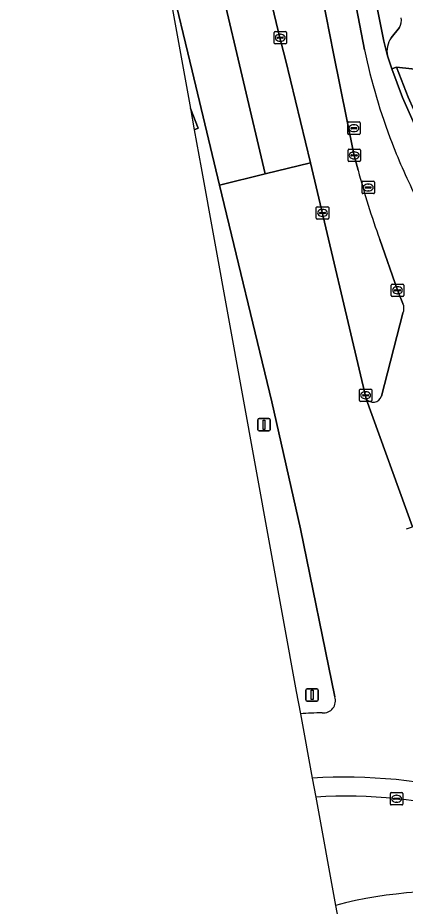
# Model space of a CAD drawing. Extents: x 159262 to 160143, y 383399 to 384319.
# Drawn here: x 159314.9 to 159346.2, y 383605 to 383676.8 of the extents above; entities that cross this region are included whole.
import ezdxf

# ---------------------------------------------------------------- set-up
doc = ezdxf.new("R2010")
doc.units = 0
for name, color, linetype in [('IMGEO_Berm_gesloten', 7, 'Continuous'), ('IMGEO_Groenvoorziening', 7, 'Continuous'), ('IMGEO_Kolk', 7, 'Continuous'), ('IMGEO_Lichtmast', 7, 'Continuous'), ('IMGEO_Parkeervlak_open', 7, 'Continuous'), ('IMGEO_Rijbaan_lokaal_gesloten', 7, 'Continuous'), ('IMGEO_Rijbaan_lokaal_open', 7, 'Continuous'), ('IMGEO_Rijbaan_regionaal_gesloten', 7, 'Continuous'), ('IMGEO_Rioolput', 7, 'Continuous'), ('IMGEO_Terreindeel_open', 7, 'Continuous'), ('IMGEO_Verkeerseiland_groen', 7, 'Continuous'), ('IMGEO_Voetpad_open', 7, 'Continuous')]:
    doc.layers.add(name, color=color, linetype=linetype)

msp = doc.modelspace()

# ---------------------------------------------------------------- linework, layer by layer
at = {"layer": 'IMGEO_Berm_gesloten'}
msp.add_lwpolyline([(159338.672, 383615.358), (159338.953, 383613.824)], dxfattribs=at)
for centre, radius, start, end in [((159341.33, 383573.546), 41.897, 56.65945, 93.63764), ((159341.453, 383574.464), 39.438, 55.91096, 93.63304)]:
    msp.add_arc(centre, radius, start, end, dxfattribs=at)
at = {"layer": 'IMGEO_Groenvoorziening'}
msp.add_lwpolyline([(159340.561, 383605.067), (159341.271, 383601.203)], dxfattribs=at)
msp.add_arc((159349.071, 383573.631), 32.567, 81.71621, 105.14707, dxfattribs=at)
at = {"layer": 'IMGEO_Kolk'}
for p, q in [((159335.595, 383674.782), (159335.595, 383675.634)), ((159335.67, 383675.708), (159336.522, 383675.708)), ((159335.854, 383675.202), (159335.854, 383675.214)), ((159336.292, 383675.165), (159335.894, 383675.165)), ((159335.897, 383675.251), (159336.295, 383675.251)), ((159336.083, 383675.488), (159336.108, 383675.488)), ((159336.338, 383675.214), (159336.338, 383675.202)), ((159336.596, 383675.634), (159336.596, 383674.782)), ((159336.522, 383674.708), (159335.67, 383674.708)), ((159336.106, 383674.928), (159336.081, 383674.928)), ((159341.566, 383665.277), (159341.566, 383666.129)), ((159341.641, 383666.203), (159342.493, 383666.203)), ((159341.868, 383665.746), (159342.266, 383665.746)), ((159342.054, 383665.983), (159342.079, 383665.983)), ((159342.567, 383666.129), (159342.567, 383665.277)), ((159342.493, 383665.203), (159341.641, 383665.203)), ((159341.825, 383665.697), (159341.825, 383665.709)), ((159342.263, 383665.66), (159341.865, 383665.66)), ((159342.077, 383665.423), (159342.052, 383665.423)), ((159342.309, 383665.709), (159342.309, 383665.697)), ((159339.005, 383660.622), (159339.005, 383661.474)), ((159339.08, 383661.548), (159339.932, 383661.548)), ((159340.006, 383661.474), (159340.006, 383660.622)), ((159339.264, 383661.042), (159339.264, 383661.054)), ((159339.702, 383661.005), (159339.304, 383661.005)), ((159339.307, 383661.091), (159339.705, 383661.091)), ((159339.516, 383660.768), (159339.491, 383660.768)), ((159339.493, 383661.328), (159339.518, 383661.328)), ((159339.748, 383661.054), (159339.748, 383661.042)), ((159339.932, 383660.548), (159339.08, 383660.548)), ((159345.063, 383654.37), (159345.063, 383655.222)), ((159345.138, 383655.296), (159345.99, 383655.296)), ((159345.551, 383655.076), (159345.576, 383655.076)), ((159346.064, 383655.222), (159346.064, 383654.37)), ((159345.99, 383654.296), (159345.138, 383654.296)), ((159345.322, 383654.79), (159345.322, 383654.802)), ((159345.76, 383654.753), (159345.362, 383654.753)), ((159345.365, 383654.839), (159345.763, 383654.839)), ((159345.574, 383654.516), (159345.549, 383654.516)), ((159345.806, 383654.802), (159345.806, 383654.79)), ((159342.486, 383645.885), (159342.486, 383646.737)), ((159342.561, 383646.811), (159343.413, 383646.811)), ((159342.788, 383646.354), (159343.186, 383646.354)), ((159342.974, 383646.591), (159342.999, 383646.591)), ((159343.487, 383646.737), (159343.487, 383645.885)), ((159343.413, 383645.811), (159342.561, 383645.811)), ((159342.745, 383646.305), (159342.745, 383646.317)), ((159343.183, 383646.268), (159342.785, 383646.268)), ((159342.997, 383646.031), (159342.972, 383646.031)), ((159343.229, 383646.317), (159343.229, 383646.305)), ((159344.987, 383613.27), (159344.987, 383614.122)), ((159345.062, 383614.196), (159345.914, 383614.196)), ((159345.988, 383614.122), (159345.988, 383613.27)), ((159345.246, 383613.69), (159345.246, 383613.702)), ((159345.684, 383613.653), (159345.286, 383613.653)), ((159345.289, 383613.739), (159345.687, 383613.739)), ((159345.498, 383613.416), (159345.473, 383613.416)), ((159345.475, 383613.976), (159345.5, 383613.976)), ((159345.73, 383613.702), (159345.73, 383613.69)), ((159345.914, 383613.196), (159345.062, 383613.196))]:
    msp.add_line(p, q, dxfattribs=at)
for points in [[(159335.595, 383674.782), (159335.595, 383675.634)], [(159335.67, 383675.708), (159336.522, 383675.708)], [(159336.596, 383675.634), (159336.596, 383674.782)], [(159336.522, 383674.708), (159335.67, 383674.708)], [(159341.566, 383665.277), (159341.566, 383666.129)], [(159341.641, 383666.203), (159342.493, 383666.203)], [(159342.567, 383666.129), (159342.567, 383665.277)], [(159342.493, 383665.203), (159341.641, 383665.203)], [(159339.005, 383660.622), (159339.005, 383661.474)], [(159339.08, 383661.548), (159339.932, 383661.548)], [(159340.006, 383661.474), (159340.006, 383660.622)], [(159339.932, 383660.548), (159339.08, 383660.548)], [(159345.063, 383654.37), (159345.063, 383655.222)], [(159345.138, 383655.296), (159345.99, 383655.296)], [(159346.064, 383655.222), (159346.064, 383654.37)], [(159345.99, 383654.296), (159345.138, 383654.296)], [(159342.486, 383645.885), (159342.486, 383646.737)], [(159342.561, 383646.811), (159343.413, 383646.811)], [(159343.487, 383646.737), (159343.487, 383645.885)], [(159343.413, 383645.811), (159342.561, 383645.811)], [(159344.987, 383613.27), (159344.987, 383614.122)], [(159345.062, 383614.196), (159345.914, 383614.196)], [(159345.988, 383614.122), (159345.988, 383613.27)], [(159345.914, 383613.196), (159345.062, 383613.196)]]:
    msp.add_lwpolyline(points, dxfattribs=at)
for centre, radius, start, end in [((159335.672, 383675.632), 0.0765, 91.55205, 178.44795), ((159335.672, 383675.632), 0.0765, 91.55205, 178.44795), ((159335.894, 383675.211), 0.0403, 85.87752, 175.75265), ((159335.891, 383675.201), 0.0366, 178.93798, 274.71019), ((159336.295, 383675.208), 0.043, 264.86636, 352.45326), ((159336.299, 383675.213), 0.0386, 1.73085, 96.63898), ((159336.52, 383675.632), 0.0765, 1.55205, 88.44795), ((159336.52, 383675.632), 0.0765, 1.55205, 88.44795), ((159335.672, 383674.784), 0.0765, 181.55205, 268.44795), ((159335.672, 383674.784), 0.0765, 181.55205, 268.44795), ((159336.52, 383674.784), 0.0765, 271.55205, 358.44795), ((159336.52, 383674.784), 0.0765, 271.55205, 358.44795), ((159341.643, 383666.127), 0.0765, 91.55205, 178.44795), ((159341.643, 383666.127), 0.0765, 91.55205, 178.44795), ((159341.865, 383665.706), 0.0403, 85.87752, 175.75265), ((159342.27, 383665.708), 0.0386, 1.73085, 96.63898), ((159342.491, 383666.127), 0.0765, 1.55205, 88.44795), ((159342.491, 383666.127), 0.0765, 1.55205, 88.44795), ((159341.643, 383665.279), 0.0765, 181.55205, 268.44795), ((159341.643, 383665.279), 0.0765, 181.55205, 268.44795), ((159341.862, 383665.696), 0.0366, 178.93798, 274.71019), ((159342.266, 383665.703), 0.043, 264.86636, 352.45326), ((159342.491, 383665.279), 0.0765, 271.55205, 358.44795), ((159342.491, 383665.279), 0.0765, 271.55205, 358.44795), ((159339.082, 383661.472), 0.0765, 91.55205, 178.44795), ((159339.082, 383661.472), 0.0765, 91.55205, 178.44795), ((159339.93, 383661.472), 0.0765, 1.55205, 88.44795), ((159339.93, 383661.472), 0.0765, 1.55205, 88.44795), ((159339.304, 383661.051), 0.0403, 85.87752, 175.75265), ((159339.301, 383661.041), 0.0366, 178.93798, 274.71019), ((159339.705, 383661.048), 0.043, 264.86636, 352.45326), ((159339.709, 383661.053), 0.0386, 1.73085, 96.63898), ((159339.082, 383660.624), 0.0765, 181.55205, 268.44795), ((159339.082, 383660.624), 0.0765, 181.55205, 268.44795), ((159339.93, 383660.624), 0.0765, 271.55205, 358.44795), ((159339.93, 383660.624), 0.0765, 271.55205, 358.44795), ((159345.14, 383655.22), 0.0765, 91.55205, 178.44795), ((159345.14, 383655.22), 0.0765, 91.55205, 178.44795), ((159345.988, 383655.22), 0.0765, 1.55205, 88.44795), ((159345.988, 383655.22), 0.0765, 1.55205, 88.44795), ((159345.14, 383654.372), 0.0765, 181.55205, 268.44795), ((159345.14, 383654.372), 0.0765, 181.55205, 268.44795), ((159345.362, 383654.799), 0.0403, 85.87752, 175.75265), ((159345.359, 383654.789), 0.0366, 178.93798, 274.71019), ((159345.763, 383654.796), 0.043, 264.86636, 352.45326), ((159345.767, 383654.801), 0.0386, 1.73085, 96.63898), ((159345.988, 383654.372), 0.0765, 271.55205, 358.44795), ((159345.988, 383654.372), 0.0765, 271.55205, 358.44795), ((159342.563, 383646.735), 0.0765, 91.55205, 178.44795), ((159342.563, 383646.735), 0.0765, 91.55205, 178.44795), ((159342.785, 383646.314), 0.0403, 85.87752, 175.75265), ((159343.19, 383646.316), 0.0386, 1.73085, 96.63898), ((159343.411, 383646.735), 0.0765, 1.55205, 88.44795), ((159343.411, 383646.735), 0.0765, 1.55205, 88.44795), ((159342.563, 383645.887), 0.0765, 181.55205, 268.44795), ((159342.563, 383645.887), 0.0765, 181.55205, 268.44795), ((159342.782, 383646.304), 0.0366, 178.93798, 274.71019), ((159343.186, 383646.311), 0.043, 264.86636, 352.45326), ((159343.411, 383645.887), 0.0765, 271.55205, 358.44795), ((159343.411, 383645.887), 0.0765, 271.55205, 358.44795), ((159345.064, 383614.12), 0.0765, 91.55205, 178.44795), ((159345.064, 383614.12), 0.0765, 91.55205, 178.44795), ((159345.912, 383614.12), 0.0765, 1.55205, 88.44795), ((159345.912, 383614.12), 0.0765, 1.55205, 88.44795), ((159345.286, 383613.699), 0.0403, 85.87752, 175.75265), ((159345.283, 383613.689), 0.0366, 178.93798, 274.71019), ((159345.687, 383613.696), 0.043, 264.86636, 352.45326), ((159345.691, 383613.701), 0.0386, 1.73085, 96.63898), ((159345.064, 383613.272), 0.0765, 181.55205, 268.44795), ((159345.064, 383613.272), 0.0765, 181.55205, 268.44795), ((159345.912, 383613.272), 0.0765, 271.55205, 358.44795), ((159345.912, 383613.272), 0.0765, 271.55205, 358.44795)]:
    msp.add_arc(centre, radius, start, end, dxfattribs=at)
for centre, major_axis, ratio, start_param, end_param in [((159336.082, 383675.208), (-0.387, 0.002), 0.722429, 4.712389, 7.853982), ((159336.107, 383675.208), (-0.39, 0.002), 0.717154, 1.570796, 4.712389), ((159342.053, 383665.703), (-0.387, 0.002), 0.722429, 4.712389, 7.853982), ((159342.078, 383665.703), (-0.39, 0.002), 0.717154, 1.570796, 4.712389), ((159339.492, 383661.048), (-0.387, 0.002), 0.722429, 4.712389, 7.853982), ((159339.517, 383661.048), (-0.39, 0.002), 0.717154, 1.570796, 4.712389), ((159345.55, 383654.796), (-0.387, 0.002), 0.722429, 4.712389, 7.853982), ((159345.575, 383654.796), (-0.39, 0.002), 0.717154, 1.570796, 4.712389), ((159342.973, 383646.311), (-0.387, 0.002), 0.722429, 4.712389, 7.853982), ((159342.998, 383646.311), (-0.39, 0.002), 0.717154, 1.570796, 4.712389), ((159345.474, 383613.696), (-0.387, 0.002), 0.722429, 4.712389, 7.853982), ((159345.499, 383613.696), (-0.39, 0.002), 0.717154, 1.570796, 4.712389)]:
    msp.add_ellipse(centre, major_axis=major_axis, ratio=ratio, start_param=start_param, end_param=end_param, dxfattribs=at)
at = {"layer": 'IMGEO_Lichtmast'}
for p, q in [((159334.285, 383643.529), (159334.285, 383644.329)), ((159334.285, 383644.329), (159334.285, 383643.529)), ((159334.385, 383644.429), (159335.175, 383644.429)), ((159335.175, 383644.429), (159334.385, 383644.429)), ((159335.275, 383644.329), (159335.275, 383643.529)), ((159335.275, 383643.529), (159335.275, 383644.329)), ((159335.175, 383643.429), (159334.385, 383643.429)), ((159334.385, 383643.429), (159335.175, 383643.429)), ((159338.168, 383621.686), (159338.168, 383622.486)), ((159338.168, 383622.486), (159338.168, 383621.686)), ((159338.268, 383622.586), (159339.058, 383622.586)), ((159339.058, 383622.586), (159338.268, 383622.586)), ((159339.158, 383622.486), (159339.158, 383621.686)), ((159339.158, 383621.686), (159339.158, 383622.486)), ((159339.058, 383621.586), (159338.268, 383621.586)), ((159338.268, 383621.586), (159339.058, 383621.586))]:
    msp.add_line(p, q, dxfattribs=at)
for points in [[(159334.705, 383644.304), (159334.855, 383644.304), (159334.855, 383643.554), (159334.705, 383643.554), (159334.705, 383644.304)], [(159338.588, 383622.461), (159338.738, 383622.461), (159338.738, 383621.711), (159338.588, 383621.711), (159338.588, 383622.461)]]:
    msp.add_lwpolyline(points, dxfattribs=at)
for centre, start, end in [((159334.385, 383644.329), 90, 180), ((159334.385, 383644.329), 90, 180), ((159335.175, 383644.329), 0, 90), ((159335.175, 383644.329), 360, 90), ((159334.385, 383643.529), 180, 270), ((159334.385, 383643.529), 180, 270), ((159335.175, 383643.529), 270, 0), ((159335.175, 383643.529), 270, 0), ((159338.268, 383622.486), 90, 180), ((159338.268, 383622.486), 90, 180), ((159339.058, 383622.486), 0, 90), ((159339.058, 383622.486), 360, 90), ((159338.268, 383621.686), 180, 270), ((159338.268, 383621.686), 180, 270), ((159339.058, 383621.686), 270, 0), ((159339.058, 383621.686), 270, 0)]:
    msp.add_arc(centre, 0.1, start, end, dxfattribs=at)
at = {"layer": 'IMGEO_Parkeervlak_open'}
for points in [[(159328.333, 383758.483), (159331.854, 383739.73), (159341.329, 383690.504), (159344.455, 383674.933), (159344.754, 383673.743)], [(159345.061, 383675.213), (159345.727, 383676.031)]]:
    msp.add_lwpolyline(points, dxfattribs=at)
for centre, radius, start, end in [((159344.678, 383676.625), 1.206, 330.4892, 9.46182), ((159346.509, 383674.144), 1.8, 143.55305, 192.85434)]:
    msp.add_arc(centre, radius, start, end, dxfattribs=at)
at = {"layer": 'IMGEO_Rijbaan_lokaal_gesloten'}
for points in [[(159328.333, 383758.483), (159328.003, 383760.75), (159326.942, 383767.554), (159326.087, 383773.037), (159325.224, 383778.568), (159323.687, 383778.309), (159326.873, 383757.97), (159327.691, 383753.526), (159328.366, 383750), (159329.814, 383742.432), (159342.895, 383674.233)], [(159352.227, 383656.492), (159350.482, 383660.256), (159347.36, 383667.229), (159345.954, 383670.369), (159345.1, 383672.695), (159344.754, 383673.743), (159344.455, 383674.933), (159341.329, 383690.504), (159331.854, 383739.73), (159328.333, 383758.483)]]:
    msp.add_lwpolyline(points, dxfattribs=at)
for centre, radius, start, end in [((159390.161, 383684.084), 48.281, 191.77318, 201.12177), ((159390.272, 383684.137), 48.404, 201.13271, 206.92314)]:
    msp.add_arc(centre, radius, start, end, dxfattribs=at)
at = {"layer": 'IMGEO_Rijbaan_lokaal_open'}
for points in [[(159305.88, 383863.75), (159307.998, 383852.69), (159311.272, 383835.538), (159315.304, 383814.483), (159316.083, 383810.325), (159316.588, 383807.359), (159317.424, 383802.205), (159320.139, 383784.999), (159322.954, 383766.957), (159323.122, 383765.878), (159324.407, 383757.692), (159325.851, 383750), (159328.1, 383738.016), (159331.856, 383718.365), (159336.016, 383696.703), (159339.221, 383679.999), (159340.401, 383673.929), (159342.02, 383665.933), (159342.067, 383665.703), (159342.379, 383664.493)], [(159342.895, 383674.233), (159329.814, 383742.432), (159328.366, 383750), (159327.691, 383753.526), (159326.873, 383757.97), (159323.687, 383778.309), (159319.05, 383807.917), (159318.521, 383810.907), (159316.297, 383822.528)], [(159344.125, 383658.896), (159345.564, 383654.796), (159346.005, 383653.739)], [(159346, 383652.94), (159344.26, 383646.234)], [(159343.033, 383646.03), (159346.763, 383635.67)]]:
    msp.add_lwpolyline(points, dxfattribs=at)
for centre, radius, start, end in [((159390.161, 383684.084), 48.281, 191.77318, 201.12177), ((159390.272, 383684.137), 48.404, 201.13271, 206.92314), ((159417.122, 383684.738), 77.436, 195.15589, 199.49503), ((159345.089, 383653.345), 0.997, 336.03048, 23.25244), ((159343.594, 383646.45), 0.7, 216.83076, 342.04844)]:
    msp.add_arc(centre, radius, start, end, dxfattribs=at)
at = {"layer": 'IMGEO_Rijbaan_regionaal_gesloten'}
for points in [[(159280.211, 384172.631), (159274.487, 384158.497), (159272.013, 384150.923), (159269.535, 384141.678), (159267.507, 384132.324), (159266.005, 384119.851), (159265.496, 384109.233), (159267.965, 384029.162), (159271.62, 383998.252), (159277.018, 383952.804), (159311.634, 383770.65), (159326.117, 383701.416), (159334.862, 383664.196), (159338.544, 383665.089), (159336.511, 383673.455), (159336.041, 383675.319), (159332.664, 383689.455), (159329.732, 383702.333), (159329.536, 383702.291), (159316.548, 383763.855), (159316.542, 383763.881), (159316.537, 383763.907), (159316.287, 383765.107), (159315.145, 383771.238)], [(159325.952, 383685.388), (159327.175, 383680.053), (159328.984, 383672.539), (159331.18, 383663.302), (159334.862, 383664.196), (159326.117, 383701.416), (159311.634, 383770.65), (159277.018, 383952.804), (159271.62, 383998.252), (159267.965, 384029.162)], [(159346.287, 383635.503), (159346.763, 383635.67), (159343.033, 383646.03), (159338.544, 383665.089), (159334.862, 383664.196), (159331.18, 383663.302), (159335.405, 383645.784), (159337.732, 383635.509), (159340.488, 383621.935)], [(159337.716, 383620.563), (159338.672, 383615.358)]]:
    msp.add_lwpolyline(points, dxfattribs=at)
for centre, radius, start, end in [((159339.577, 383621.606), 0.969, 264.04545, 19.85569), ((159340.398, 383580.452), 40.201, 91.31439, 93.82529), ((159341.33, 383573.546), 41.897, 56.65945, 93.63764)]:
    msp.add_arc(centre, radius, start, end, dxfattribs=at)
at = {"layer": 'IMGEO_Rioolput'}
for p, q in [((159341.539, 383667.474), (159341.539, 383668.326)), ((159341.614, 383668.4), (159342.466, 383668.4)), ((159341.798, 383667.894), (159341.798, 383667.906)), ((159341.841, 383667.943), (159342.239, 383667.943)), ((159342.027, 383668.18), (159342.052, 383668.18)), ((159342.282, 383667.906), (159342.282, 383667.894)), ((159342.54, 383668.326), (159342.54, 383667.474)), ((159342.466, 383667.4), (159341.614, 383667.4)), ((159342.236, 383667.857), (159341.838, 383667.857)), ((159342.05, 383667.62), (159342.025, 383667.62)), ((159342.772, 383663.606), (159343.624, 383663.606)), ((159342.697, 383662.68), (159342.697, 383663.532)), ((159342.956, 383663.1), (159342.956, 383663.112)), ((159343.394, 383663.063), (159342.996, 383663.063)), ((159342.999, 383663.149), (159343.397, 383663.149)), ((159343.185, 383663.386), (159343.21, 383663.386)), ((159343.44, 383663.112), (159343.44, 383663.1)), ((159343.698, 383663.532), (159343.698, 383662.68)), ((159343.624, 383662.606), (159342.772, 383662.606)), ((159343.208, 383662.826), (159343.183, 383662.826))]:
    msp.add_line(p, q, dxfattribs=at)
for points in [[(159341.539, 383667.474), (159341.539, 383668.326)], [(159341.614, 383668.4), (159342.466, 383668.4)], [(159342.54, 383668.326), (159342.54, 383667.474)], [(159342.466, 383667.4), (159341.614, 383667.4)], [(159342.772, 383663.606), (159343.624, 383663.606)], [(159342.697, 383662.68), (159342.697, 383663.532)], [(159343.698, 383663.532), (159343.698, 383662.68)], [(159343.624, 383662.606), (159342.772, 383662.606)]]:
    msp.add_lwpolyline(points, dxfattribs=at)
for centre, radius, start, end in [((159341.616, 383668.324), 0.0765, 91.55205, 178.44795), ((159341.616, 383668.324), 0.0765, 91.55205, 178.44795), ((159341.838, 383667.903), 0.0403, 85.87752, 175.75265), ((159341.835, 383667.893), 0.0366, 178.93798, 274.71019), ((159342.239, 383667.9), 0.043, 264.86636, 352.45326), ((159342.243, 383667.905), 0.0386, 1.73085, 96.63898), ((159342.464, 383668.324), 0.0765, 1.55205, 88.44795), ((159342.464, 383668.324), 0.0765, 1.55205, 88.44795), ((159341.616, 383667.476), 0.0765, 181.55205, 268.44795), ((159341.616, 383667.476), 0.0765, 181.55205, 268.44795), ((159342.464, 383667.476), 0.0765, 271.55205, 358.44795), ((159342.464, 383667.476), 0.0765, 271.55205, 358.44795), ((159342.774, 383663.53), 0.0765, 91.55205, 178.44795), ((159342.774, 383663.53), 0.0765, 91.55205, 178.44795), ((159343.622, 383663.53), 0.0765, 1.55205, 88.44795), ((159343.622, 383663.53), 0.0765, 1.55205, 88.44795), ((159342.996, 383663.109), 0.0403, 85.87752, 175.75265), ((159342.993, 383663.099), 0.0366, 178.93798, 274.71019), ((159343.397, 383663.106), 0.043, 264.86636, 352.45326), ((159343.401, 383663.111), 0.0386, 1.73085, 96.63898), ((159342.774, 383662.682), 0.0765, 181.55205, 268.44795), ((159342.774, 383662.682), 0.0765, 181.55205, 268.44795), ((159343.622, 383662.682), 0.0765, 271.55205, 358.44795), ((159343.622, 383662.682), 0.0765, 271.55205, 358.44795)]:
    msp.add_arc(centre, radius, start, end, dxfattribs=at)
for centre, major_axis, ratio, start_param, end_param in [((159342.026, 383667.9), (-0.387, 0.002), 0.722429, 4.712389, 7.853982), ((159342.051, 383667.9), (-0.39, 0.002), 0.717154, 1.570796, 4.712389), ((159343.184, 383663.106), (-0.387, 0.002), 0.722429, 4.712389, 7.853982), ((159343.209, 383663.106), (-0.39, 0.002), 0.717154, 1.570796, 4.712389)]:
    msp.add_ellipse(centre, major_axis=major_axis, ratio=ratio, start_param=start_param, end_param=end_param, dxfattribs=at)
at = {"layer": 'IMGEO_Terreindeel_open'}
msp.add_lwpolyline([(159328.839, 383669.476), (159329.149, 383667.765), (159329.469, 383667.91)], close=True, dxfattribs=at)
at = {"layer": 'IMGEO_Verkeerseiland_groen'}
for points in [[(159342.379, 383664.493), (159342.067, 383665.703), (159342.02, 383665.933), (159340.401, 383673.929), (159339.221, 383679.999), (159336.016, 383696.703), (159331.856, 383718.365)], [(159329.732, 383702.333), (159332.664, 383689.455), (159336.041, 383675.319), (159336.511, 383673.455), (159338.544, 383665.089), (159343.033, 383646.03)], [(159340.488, 383621.935), (159337.732, 383635.509), (159335.405, 383645.784), (159331.18, 383663.302), (159328.984, 383672.539), (159327.175, 383680.053), (159325.952, 383685.388), (159328.839, 383669.476), (159329.469, 383667.91), (159329.149, 383667.765), (159329.705, 383664.701), (159337.387, 383622.356), (159337.716, 383620.563)], [(159346.005, 383653.739), (159345.564, 383654.796), (159344.125, 383658.896)], [(159344.26, 383646.234), (159346, 383652.94)], [(159338.953, 383613.824), (159340.561, 383605.067)]]:
    msp.add_lwpolyline(points, dxfattribs=at)
for centre, radius, start, end in [((159417.122, 383684.738), 77.436, 195.15589, 199.49503), ((159345.089, 383653.345), 0.997, 336.03048, 23.25244), ((159343.594, 383646.45), 0.7, 216.83076, 342.04844), ((159339.577, 383621.606), 0.969, 264.04545, 19.85569), ((159340.398, 383580.452), 40.201, 91.31439, 93.82529), ((159341.453, 383574.464), 39.438, 55.91096, 93.63304), ((159349.071, 383573.631), 32.567, 81.71621, 105.14707)]:
    msp.add_arc(centre, radius, start, end, dxfattribs=at)
at = {"layer": 'IMGEO_Voetpad_open'}
for points in [[(159344.754, 383673.743), (159345.1, 383672.695), (159345.475, 383672.826), (159349.189, 383672.436), (159351.932, 383673.197), (159351.446, 383675.234), (159340.609, 383721.889), (159340.273, 383721.825), (159339.558, 383725.785), (159338.771, 383729.813)], [(159345.727, 383676.031), (159345.061, 383675.213)], [(159349.189, 383672.436), (159345.475, 383672.826), (159346.431, 383670.392), (159347.803, 383667.336), (159350.904, 383660.425), (159350.482, 383660.256), (159352.227, 383656.492)]]:
    msp.add_lwpolyline(points, dxfattribs=at)
msp.add_lwpolyline([(159345.1, 383672.695), (159345.954, 383670.369), (159347.36, 383667.229), (159350.482, 383660.256), (159350.904, 383660.425), (159347.803, 383667.336), (159346.431, 383670.392), (159345.475, 383672.826)], close=True, dxfattribs=at)
for centre, radius, start, end in [((159344.678, 383676.625), 1.206, 330.4892, 9.46182), ((159346.509, 383674.144), 1.8, 143.55305, 192.85434)]:
    msp.add_arc(centre, radius, start, end, dxfattribs=at)

doc.saveas('drawing.dxf')
